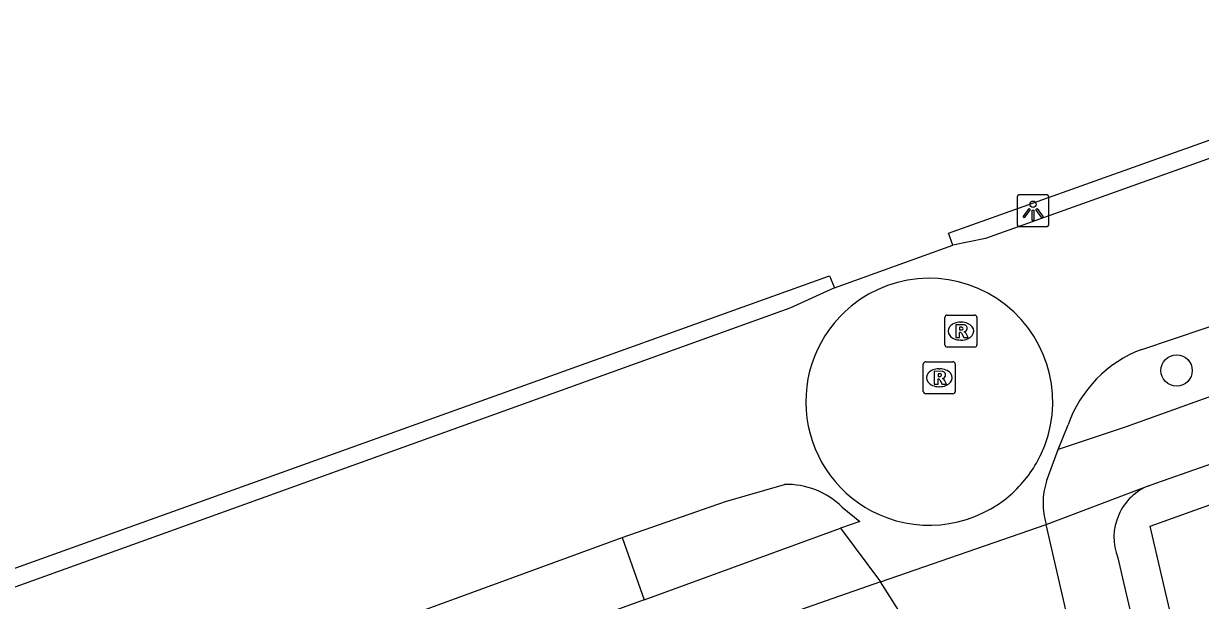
# Model space of a CAD drawing. Extents: x 156414 to 157775, y 382335 to 383765.
# Drawn here: x 156893.94 to 156930.72, y 383654.98 to 383673 of the extents above; entities that cross this region are included whole.
import ezdxf

# ---------------------------------------------------------------- set-up
doc = ezdxf.new("R2010")
doc.units = 0
for name, color, linetype in [('IMGEO_Boom', 7, 'Continuous'), ('IMGEO_Fietspad_gesloten', 7, 'Continuous'), ('IMGEO_Lichtpunt', 7, 'Continuous'), ('IMGEO_Pand', 7, 'Continuous'), ('IMGEO_Parkeervlak_open', 7, 'Continuous'), ('IMGEO_Rijbaan_lokaal_gesloten', 7, 'Continuous'), ('IMGEO_Rijbaan_lokaal_open', 7, 'Continuous'), ('IMGEO_Rioolput', 7, 'Continuous'), ('IMGEO_Voetpad_gesloten', 7, 'Continuous'), ('IMGEO_Voetpad_open', 7, 'Continuous')]:
    doc.layers.add(name, color=color, linetype=linetype)

msp = doc.modelspace()

# ---------------------------------------------------------------- linework, layer by layer
at = {"layer": 'IMGEO_Boom'}
msp.add_circle((156929.974, 383662.159), 0.489, dxfattribs=at)
at = {"layer": 'IMGEO_Fietspad_gesloten'}
for points in [[(156922.977, 383666.071), (156922.849, 383666.454), (156984.275, 383688.364), (156984.412, 383688.059)], [(156846.782, 383639.171), (156919.125, 383665.121), (156919.284, 383664.739)]]:
    msp.add_lwpolyline(points, dxfattribs=at)
at = {"layer": 'IMGEO_Lichtpunt'}
for p, q in [((156924.988, 383667.556), (156924.988, 383666.749)), ((156924.988, 383667.556), (156924.988, 383666.749)), ((156925.89, 383667.651), (156925.082, 383667.651)), ((156925.89, 383667.651), (156925.082, 383667.651)), ((156925.984, 383666.749), (156925.984, 383667.556)), ((156925.984, 383666.749), (156925.984, 383667.556)), ((156925.082, 383666.655), (156925.89, 383666.655)), ((156925.082, 383666.655), (156925.89, 383666.655))]:
    msp.add_line(p, q, dxfattribs=at)
for points in [[(156925.362, 383667.22), (156925.401, 383667.192), (156925.213, 383666.93), (156925.175, 383666.957), (156925.362, 383667.22)], [(156925.464, 383667.172), (156925.511, 383667.172), (156925.511, 383666.85), (156925.464, 383666.85), (156925.464, 383667.172)], [(156925.574, 383667.192), (156925.612, 383667.219), (156925.799, 383666.957), (156925.76, 383666.929), (156925.574, 383667.192)]]:
    msp.add_lwpolyline(points, dxfattribs=at)
msp.add_circle((156925.487, 383667.354), 0.0994, dxfattribs=at)
for centre, start, end in [((156925.082, 383667.556), 90, 180), ((156925.082, 383667.556), 90, 180), ((156925.89, 383667.556), 0, 90), ((156925.89, 383667.556), 0, 90), ((156925.082, 383666.749), 180, 270), ((156925.082, 383666.749), 180, 270), ((156925.89, 383666.749), 270, 0), ((156925.89, 383666.749), 270, 360)]:
    msp.add_arc(centre, 0.0946, start, end, dxfattribs=at)
at = {"layer": 'IMGEO_Pand'}
msp.add_lwpolyline([(156930.974, 383649.493), (156930.056, 383653.418), (156929.495, 383655.819), (156929.15, 383657.294), (156936.71, 383660.004)], dxfattribs=at)
at = {"layer": 'IMGEO_Parkeervlak_open'}
msp.add_lwpolyline([(156912.647, 383656.943), (156913.34, 383655.002)], dxfattribs=at)
at = {"layer": 'IMGEO_Rijbaan_lokaal_gesloten'}
for points in [[(156984.412, 383688.059), (156983.43, 383687.525), (156924.004, 383666.287), (156922.977, 383666.071)], [(156919.284, 383664.739), (156922.977, 383666.071)], [(156919.284, 383664.739), (156917.889, 383664.11), (156853.385, 383640.902), (156824.829, 383630.723)], [(156928.889, 383662.821), (156931.853, 383663.812)], [(156926.272, 383659.695), (156926.581, 383660.464)], [(156925.907, 383658.704), (156926.272, 383659.695)], [(156912.647, 383656.943), (156915.873, 383658.067), (156917.722, 383658.604)], [(156919.527, 383657.893), (156920.072, 383657.442), (156919.466, 383657.231)], [(156919.466, 383657.231), (156920.718, 383655.561)], [(156920.718, 383655.561), (156925.894, 383657.35)], [(156961.349, 383504.04), (156954.52, 383533.42), (156931.728, 383631.996), (156925.894, 383657.35)], [(156886.04, 383647.217), (156912.647, 383656.943)], [(156921.576, 383654.215), (156920.718, 383655.561)]]:
    msp.add_lwpolyline(points, dxfattribs=at)
for centre, radius, start, end in [((156930.276, 383659.154), 3.921, 110.7237, 160.4799), ((156917.766, 383656.069), 2.536, 46.0111, 90.9894), ((156928.085, 383658.006), 2.287, 162.2311, 196.6687)]:
    msp.add_arc(centre, radius, start, end, dxfattribs=at)
at = {"layer": 'IMGEO_Rijbaan_lokaal_open'}
for centre, radius, start, end in [((156922.243, 383661.183), 3.858, 334.3113, 129.317), ((156922.245, 383661.185), 3.858, 129.3523, 245.9996), ((156922.245, 383661.182), 3.855, 312.5575, 334.3169), ((156922.245, 383661.188), 3.86, 246.0161, 312.5035)]:
    msp.add_arc(centre, radius, start, end, dxfattribs=at)
at = {"layer": 'IMGEO_Rioolput'}
for p, q in [((156922.732, 383662.965), (156922.732, 383663.817)), ((156922.807, 383663.891), (156923.659, 383663.891)), ((156923.733, 383663.817), (156923.733, 383662.965)), ((156923.22, 383663.671), (156923.245, 383663.671)), ((156923.243, 383663.111), (156923.218, 383663.111)), ((156923.659, 383662.891), (156922.807, 383662.891)), ((156922.057, 383661.509), (156922.057, 383662.361)), ((156922.132, 383662.435), (156922.984, 383662.435)), ((156922.545, 383662.215), (156922.57, 383662.215)), ((156923.058, 383662.361), (156923.058, 383661.509)), ((156922.568, 383661.655), (156922.543, 383661.655)), ((156922.984, 383661.435), (156922.132, 383661.435))]:
    msp.add_line(p, q, dxfattribs=at)
for points in [[(156922.732, 383662.965), (156922.732, 383663.817)], [(156922.807, 383663.891), (156923.659, 383663.891)], [(156923.733, 383663.817), (156923.733, 383662.965)], [(156923.321, 383663.589), (156923.069, 383663.591), (156923.069, 383663.191)], [(156923.069, 383663.191), (156923.193, 383663.191), (156923.193, 383663.353), (156923.204, 383663.353)], [(156923.247, 383663.51), (156923.193, 383663.51), (156923.193, 383663.429)], [(156923.193, 383663.429), (156923.245, 383663.429)], [(156923.251, 383663.324), (156923.322, 383663.191), (156923.462, 383663.191), (156923.397, 383663.317)], [(156923.659, 383662.891), (156922.807, 383662.891)], [(156922.057, 383661.509), (156922.057, 383662.361)], [(156922.132, 383662.435), (156922.984, 383662.435)], [(156923.058, 383662.361), (156923.058, 383661.509)], [(156922.646, 383662.133), (156922.394, 383662.135), (156922.394, 383661.735)], [(156922.394, 383661.735), (156922.518, 383661.735), (156922.518, 383661.897), (156922.529, 383661.897)], [(156922.572, 383662.054), (156922.518, 383662.054), (156922.518, 383661.973)], [(156922.518, 383661.973), (156922.57, 383661.973)], [(156922.576, 383661.868), (156922.647, 383661.735), (156922.787, 383661.735), (156922.722, 383661.861)], [(156922.984, 383661.435), (156922.132, 383661.435)]]:
    msp.add_lwpolyline(points, dxfattribs=at)
for centre, radius, start, end in [((156922.809, 383663.815), 0.0765, 91.552, 178.448), ((156922.809, 383663.815), 0.0765, 91.552, 178.448), ((156923.657, 383663.815), 0.0765, 1.552, 88.448), ((156923.657, 383663.815), 0.0765, 1.552, 88.448), ((156923.203, 383663.3), 0.0533, 26.0293, 88.6989), ((156923.229, 383663.618), 0.19, 274.7715, 282.9687), ((156923.253, 383663.414), 0.0964, 77.0061, 93.1865), ((156923.267, 383663.471), 0.0378, 276.6634, 79.6772), ((156923.32, 383663.479), 0.109, 350.3612, 89.416), ((156923.318, 383663.479), 0.112, 277.5842, 350.9817), ((156923.302, 383663.264), 0.108, 29.5134, 73.7905), ((156922.809, 383662.967), 0.0765, 181.552, 268.448), ((156922.809, 383662.967), 0.0765, 181.552, 268.448), ((156923.657, 383662.967), 0.0765, 271.552, 358.448), ((156923.657, 383662.967), 0.0765, 271.552, 358.448), ((156922.134, 383662.359), 0.0765, 91.552, 178.448), ((156922.134, 383662.359), 0.0765, 91.552, 178.448), ((156922.982, 383662.359), 0.0765, 1.552, 88.448), ((156922.982, 383662.359), 0.0765, 1.552, 88.448), ((156922.528, 383661.844), 0.0533, 26.0293, 88.6989), ((156922.554, 383662.162), 0.19, 274.7715, 282.9687), ((156922.578, 383661.958), 0.0964, 77.0061, 93.1865), ((156922.592, 383662.015), 0.0378, 276.6634, 79.6772), ((156922.645, 383662.023), 0.109, 350.3612, 89.416), ((156922.643, 383662.023), 0.112, 277.5842, 350.9817), ((156922.627, 383661.808), 0.108, 29.5134, 73.7905), ((156922.134, 383661.511), 0.0765, 181.552, 268.448), ((156922.134, 383661.511), 0.0765, 181.552, 268.448), ((156922.982, 383661.511), 0.0765, 271.552, 358.448), ((156922.982, 383661.511), 0.0765, 271.552, 358.448)]:
    msp.add_arc(centre, radius, start, end, dxfattribs=at)
for centre, major_axis, ratio, start_param, end_param in [((156923.219, 383663.391), (-0.387, 0.002), 0.722429, 4.712389, 7.853982), ((156923.244, 383663.391), (-0.39, 0.002), 0.717154, 1.570796, 4.712389), ((156922.544, 383661.935), (-0.387, 0.002), 0.722429, 4.712389, 7.853982), ((156922.569, 383661.935), (-0.39, 0.002), 0.717154, 1.570796, 4.712389)]:
    msp.add_ellipse(centre, major_axis=major_axis, ratio=ratio, start_param=start_param, end_param=end_param, dxfattribs=at)
at = {"layer": 'IMGEO_Voetpad_gesloten'}
msp.add_lwpolyline([(156920.718, 383655.561), (156917.324, 383654.377)], dxfattribs=at)
at = {"layer": 'IMGEO_Voetpad_open'}
for points in [[(156945.713, 383664.523), (156945.518, 383664.453), (156939.711, 383662.362), (156937.388, 383661.526), (156931.092, 383659.259), (156929.133, 383658.573)], [(156932.546, 383661.891), (156928.397, 383660.405), (156926.272, 383659.695)], [(156925.894, 383657.35), (156929.111, 383658.567), (156929.133, 383658.573)], [(156913.34, 383655.002), (156919.466, 383657.231)], [(156928.136, 383656.312), (156928.315, 383655.543), (156928.875, 383653.141), (156930.054, 383648.078), (156930.612, 383645.686), (156931.862, 383640.321)], [(156913.34, 383655.002), (156886.701, 383645.309)]]:
    msp.add_lwpolyline(points, dxfattribs=at)
msp.add_arc((156929.753, 383656.949), 1.738, 110.9066, 201.5028, dxfattribs=at)

doc.saveas('drawing.dxf')
